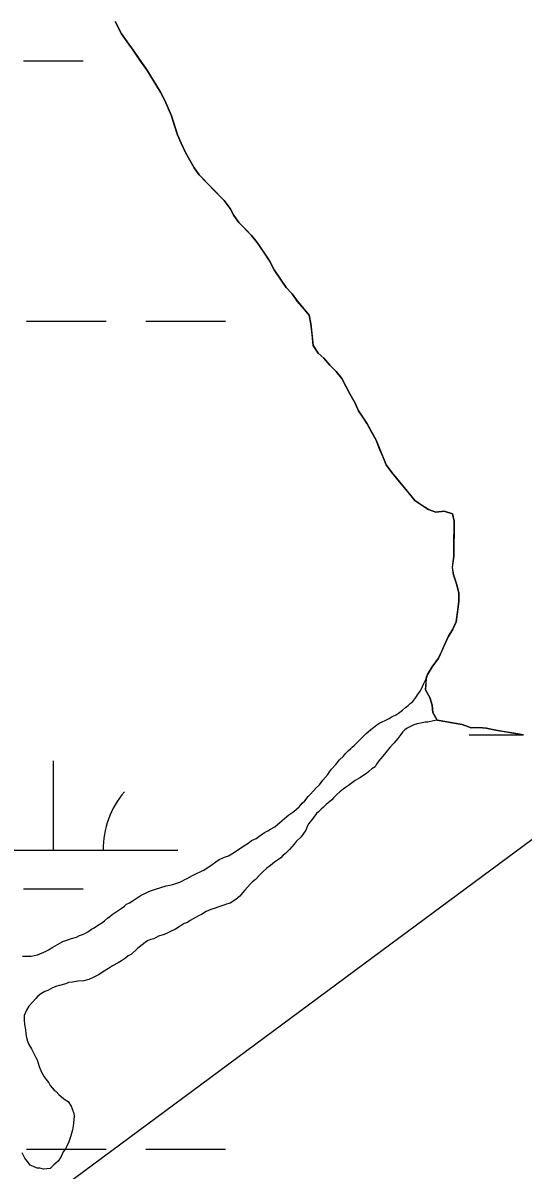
# Model space of a CAD drawing. Extents: x 3177185 to 3215018, y 812988 to 838321.
# Drawn here: x 3187195.8 to 3187396.7, y 835176.5 to 835637.4 of the extents above; entities that cross this region are included whole.
import ezdxf

# ---------------------------------------------------------------- set-up
doc = ezdxf.new("R2010")
doc.units = 0
for name, color, linetype in [('V-ROAD-CNTR', 7, 'Continuous'), ('V-TOPO-SHOR', 7, 'Continuous'), ('V-WETL-SWMP', 7, 'Continuous')]:
    doc.layers.add(name, color=color, linetype=linetype)

msp = doc.modelspace()

# ---------------------------------------------------------------- linework, layer by layer
at = {"layer": 'V-ROAD-CNTR'}
msp.add_lwpolyline([(3187198.86, 835160.27), (3187350.24, 835272.3), (3187510.41, 835390.85), (3187695.75, 835540.84), (3187881.08, 835690.83), (3188135.33, 835870.1), (3188366.09, 836032.8), (3188570.64, 836153.18), (3188726.06, 836244.64), (3189133.37, 836570.52)], dxfattribs=at)
at = {"layer": 'V-TOPO-SHOR'}
for points in [[(3187362.11, 835357.25), (3187360.37, 835360.31), (3187360.16, 835363.36), (3187359.18, 835366.41), (3187357.45, 835369.48), (3187357.74, 835372.52), (3187357.81, 835374.16), (3187358.33, 835375.68), (3187360.15, 835378.7), (3187362.73, 835382.22), (3187364.03, 835384.99), (3187365.34, 835388.02), (3187366.64, 835390.79), (3187368.46, 835393.81), (3187369.76, 835396.84), (3187370.32, 835400.63), (3187370.88, 835404.94), (3187370.93, 835408.49), (3187369.96, 835412.05), (3187368.73, 835415.61), (3187368.27, 835418.66), (3187368.83, 835423.22), (3187368.88, 835426.77), (3187368.91, 835429.82), (3187368.97, 835434.12), (3187369.01, 835437.17), (3187368.29, 835440.22), (3187365, 835441.28), (3187361.7, 835440.81), (3187358.67, 835441.86), (3187355.9, 835443.67), (3187353.14, 835445.48), (3187351.14, 835448.05), (3187348.39, 835451.38), (3187345.9, 835454.45), (3187343.9, 835456.76), (3187341.65, 835459.83), (3187340.42, 835462.89), (3187339.2, 835465.95), (3187337.72, 835469.77), (3187335.99, 835472.84), (3187334, 835476.41), (3187332.26, 835478.97), (3187330.52, 835481.53), (3187329.29, 835484.59), (3187327.06, 835488.42), (3187325.57, 835491.23), (3187323.83, 835494.55), (3187321.59, 835497.37), (3187319.09, 835499.94), (3187316.58, 835502.76), (3187314.33, 835504.81), (3187312.34, 835507.88), (3187311.89, 835512.2), (3187311.44, 835516.52), (3187310.72, 835520.08), (3187308.72, 835522.38), (3187305.97, 835525.71), (3187303.98, 835528.53), (3187301.48, 835531.1), (3187299.73, 835533.66), (3187296.75, 835538.26), (3187294.77, 835541.83), (3187292.78, 835544.91), (3187289.79, 835549.25), (3187287.54, 835552.07), (3187285.29, 835554.38), (3187282.54, 835557.21), (3187280.54, 835560.02), (3187279.06, 835562.83), (3187276.56, 835566.16), (3187273.56, 835569.24), (3187269.55, 835573.35), (3187266.55, 835576.43), (3187264.56, 835579.25), (3187262.82, 835582.31), (3187261.08, 835585.38), (3187259.36, 835589.2), (3187257.88, 835592.52), (3187256.42, 835597.1), (3187255.44, 835600.16), (3187252.73, 835606.28), (3187250.99, 835609.6), (3187247.27, 835615.73), (3187245.53, 835618.54), (3187243.04, 835622.12), (3187240.05, 835626.47), (3187237.56, 835629.8), (3187235.32, 835633.13), (3187232.85, 835637.98)], [(3187328, 835346.36), (3187328.79, 835347.13), (3187329.58, 835347.89), (3187330.83, 835349.11), (3187331.77, 835350.03), (3187332.72, 835350.95), (3187333.66, 835351.87), (3187334.44, 835352.64), (3187335.54, 835353.55), (3187336.64, 835354.31), (3187337.89, 835355.38), (3187339.14, 835356.14), (3187340.08, 835356.6), (3187341.33, 835357.2), (3187342.89, 835357.96), (3187344.14, 835358.71), (3187345.39, 835359.32), (3187346.64, 835360.08), (3187348.2, 835361.3), (3187349.46, 835362.37), (3187350.55, 835363.13), (3187351.34, 835363.9), (3187352.44, 835364.81), (3187353.54, 835366.35), (3187354.49, 835367.89), (3187355.44, 835369.12), (3187356.23, 835370.82), (3187356.87, 835372.05), (3187357.35, 835373.13), (3187357.83, 835374.21), (3187358.31, 835375.29), (3187358.78, 835376.36)], [(3187362.11, 835357.25), (3187360.71, 835356.95), (3187358.38, 835356.52), (3187357.29, 835356.53), (3187355.58, 835356.09), (3187354.18, 835355.8), (3187352.78, 835355.35), (3187350.13, 835353.99), (3187349.19, 835353.38), (3187348.25, 835352.46), (3187347.61, 835351.54), (3187346.35, 835349.85), (3187345.56, 835348.93), (3187344.78, 835348.01), (3187343.2, 835346.32), (3187341, 835343.56), (3187339.58, 835341.87), (3187338.79, 835340.95), (3187337.85, 835339.56), (3187337.21, 835338.49), (3187335.96, 835337.73), (3187334.71, 835336.66), (3187333.77, 835335.89), (3187331.11, 835334.07), (3187330.17, 835333.61), (3187329.23, 835333.01), (3187328.14, 835332.24), (3187326.57, 835331.02), (3187325.32, 835330.26), (3187324.38, 835329.5), (3187323.13, 835328.43), (3187321.87, 835327.36), (3187320.62, 835326.14), (3187319.83, 835325.22), (3187317.63, 835323.38), (3187316.53, 835322.31), (3187315.59, 835321.55), (3187314.49, 835320.48), (3187313.71, 835319.71), (3187312.61, 835318.33), (3187311.66, 835317.1), (3187310.56, 835315.72), (3187310.08, 835314.8), (3187309.44, 835313.1), (3187307.54, 835310.33), (3187305.5, 835308.49), (3187304.71, 835307.42), (3187303.77, 835306.35), (3187302.83, 835305.27), (3187301.25, 835303.74), (3187300.31, 835302.98), (3187299.37, 835301.9), (3187298.43, 835301.3), (3187296.87, 835300.23), (3187295.15, 835298.86), (3187293.73, 835297.79), (3187292.16, 835296.26), (3187291.06, 835295.19), (3187289.18, 835293.19), (3187287.93, 835292.28), (3187286.98, 835291.36), (3187284.94, 835288.91), (3187283.99, 835287.83), (3187282.89, 835286.6), (3187281.32, 835285.23), (3187278.98, 835283.71), (3187277.58, 835283.26), (3187276.49, 835282.96), (3187274.46, 835282.21), (3187272.59, 835281.62), (3187271.19, 835281.17), (3187269.32, 835280.42), (3187267.44, 835279.2), (3187266.35, 835278.59), (3187265.41, 835278.14), (3187264.16, 835277.38), (3187262.92, 835276.78), (3187261.82, 835276.02), (3187260.57, 835275.57), (3187258.54, 835274.2), (3187256.98, 835273.29), (3187255.1, 835272.38), (3187254.17, 835271.93), (3187252.45, 835271.17), (3187250.27, 835270.43), (3187248.4, 835269.36), (3187247, 835269.07), (3187245.75, 835268.62), (3187244.81, 835267.86), (3187243.71, 835266.94), (3187241.83, 835265.57), (3187239.33, 835263.28), (3187238.08, 835262.52), (3187236.98, 835261.6), (3187235.41, 835260.53), (3187234.01, 835259.78), (3187231.67, 835258.57), (3187230.1, 835257.5), (3187227.75, 835255.98), (3187226.35, 835255.07), (3187225.1, 835254.46)], [(3187396.83, 835351.35), (3187393.79, 835351.9), (3187388.73, 835352.72), (3187385.69, 835353.27), (3187381.9, 835354.08), (3187378.86, 835354.37), (3187375.81, 835354.15), (3187372.28, 835355.47), (3187362.11, 835357.25)], [(3187195.58, 835262.44), (3187196.67, 835262.42), (3187198.99, 835262.39), (3187200.24, 835262.69), (3187201.64, 835262.98), (3187205.07, 835264.49), (3187206, 835264.94), (3187207.72, 835266), (3187209.6, 835267.07), (3187211.78, 835268.28), (3187213.34, 835268.88), (3187215.21, 835269.48), (3187217.23, 835270.07), (3187218.48, 835270.68), (3187219.73, 835271.12), (3187220.82, 835271.73), (3187221.76, 835272.18), (3187223.32, 835273.25), (3187224.42, 835273.86), (3187225.67, 835274.77), (3187227.39, 835275.83), (3187228.48, 835276.6), (3187229.74, 835277.67), (3187230.68, 835278.43), (3187231.62, 835279.19), (3187233.18, 835280.26), (3187235.22, 835281.63), (3187236.62, 835282.54), (3187237.41, 835283.31), (3187238.5, 835283.91), (3187239.6, 835284.52), (3187241.63, 835285.89), (3187243.19, 835286.96), (3187244.13, 835287.41), (3187245.22, 835287.86), (3187246.31, 835288.47), (3187247.4, 835288.76), (3187248.96, 835289.36), (3187251.14, 835289.96), (3187253.32, 835290.7), (3187254.72, 835291), (3187255.97, 835291.29), (3187258.77, 835292.19), (3187259.86, 835292.64), (3187260.8, 835293.24), (3187261.73, 835293.7), (3187263.92, 835294.91), (3187265.17, 835295.52), (3187267.51, 835296.57), (3187268.45, 835297.02), (3187271.73, 835299.31), (3187273.3, 835300.38), (3187274.55, 835301.29), (3187276.73, 835302.19), (3187278.29, 835302.79), (3187279.7, 835303.55), (3187281.57, 835304.77), (3187283.76, 835306.29), (3187285.17, 835307.2), (3187286.58, 835308.11), (3187287.52, 835308.88), (3187289.39, 835309.78), (3187290.49, 835310.55), (3187291.42, 835311.15), (3187292.83, 835312.07), (3187294.08, 835312.83), (3187295.17, 835313.43), (3187296.89, 835314.34), (3187299.87, 835316.94), (3187300.81, 835317.7), (3187302.54, 835319.23), (3187304.57, 835320.6), (3187306.77, 835322.44), (3187307.87, 835323.97), (3187308.97, 835324.89), (3187310.38, 835326.58), (3187311.33, 835327.49), (3187313.53, 835330.1), (3187314.94, 835331.33), (3187316.21, 835333.17), (3187318.25, 835335.47), (3187318.89, 835336.55), (3187319.68, 835337.62), (3187321.4, 835339.46), (3187322.98, 835341.31), (3187324.55, 835342.84), (3187325.34, 835343.91), (3187326.44, 835344.98), (3187327.53, 835345.9), (3187328, 835346.36)], [(3187225.1, 835254.46), (3187224.01, 835253.85), (3187222.29, 835253.1), (3187220.27, 835252.51), (3187217.78, 835252.38), (3187215.61, 835251.95), (3187214.05, 835251.81), (3187212.96, 835251.36), (3187210.47, 835250.62), (3187209.38, 835250.32), (3187207.67, 835249.72), (3187205.79, 835248.66), (3187204.55, 835248.21), (3187202.99, 835247.3), (3187201.73, 835246.38), (3187200.95, 835245.46), (3187199.53, 835243.93), (3187198.12, 835242.4), (3187197.16, 835240.71), (3187196.21, 835238.55), (3187196.19, 835236.84), (3187196.32, 835234.98), (3187196.75, 835232.8), (3187196.89, 835231.25), (3187197.18, 835229.69), (3187197.63, 835228.29), (3187198.07, 835226.89), (3187199.14, 835225.17), (3187200.96, 835221.74), (3187201.41, 835220.8), (3187202.31, 835218.15), (3187203.21, 835215.81), (3187204.27, 835213.94), (3187205.03, 835212.84), (3187206.1, 835211.59), (3187206.7, 835210.49), (3187208.23, 835208.61), (3187209.16, 835207.98), (3187210.23, 835206.89), (3187212.22, 835205.15), (3187213.91, 835204.05), (3187215.13, 835202.17), (3187215.58, 835201.08), (3187216.18, 835199.21), (3187216.32, 835198.12), (3187216.13, 835195.33), (3187215.96, 835194.25), (3187215.63, 835192.7), (3187214.98, 835190.23), (3187214.17, 835187.76), (3187213.37, 835186.06), (3187212.89, 835184.98), (3187211.95, 835183.76), (3187211.15, 835181.9), (3187209.89, 835180.06), (3187208.95, 835179.3), (3187208.16, 835178.53), (3187206.75, 835177.15), (3187203.95, 835176.88), (3187202.56, 835177.21), (3187201.47, 835177.22), (3187199.93, 835177.86), (3187198.7, 835178.49), (3187197.63, 835179.9), (3187196.56, 835181.31), (3187195.5, 835183.34)]]:
    msp.add_lwpolyline(points, dxfattribs=at)
at = {"layer": 'V-WETL-SWMP'}
for p, q in [((3187232.84, 835637.98), (3187235.32, 835633.13)), ((3187235.32, 835633.13), (3187237.56, 835629.8)), ((3187237.56, 835629.8), (3187240.05, 835626.47)), ((3187195.98, 835622.21), (3187219.98, 835622.21)), ((3187240.05, 835626.47), (3187245.53, 835618.54)), ((3187245.53, 835618.54), (3187250.99, 835609.6)), ((3187250.99, 835609.6), (3187252.73, 835606.28)), ((3187252.73, 835606.28), (3187255.44, 835600.16)), ((3187255.44, 835600.16), (3187257.88, 835592.52)), ((3187257.88, 835592.52), (3187259.36, 835589.2)), ((3187259.36, 835589.2), (3187261.08, 835585.38)), ((3187261.08, 835585.38), (3187264.56, 835579.25)), ((3187264.56, 835579.25), (3187266.55, 835576.43)), ((3187266.55, 835576.43), (3187276.56, 835566.16)), ((3187276.56, 835566.16), (3187279.06, 835562.83)), ((3187279.06, 835562.83), (3187280.54, 835560.02)), ((3187280.54, 835560.02), (3187282.54, 835557.21)), ((3187282.54, 835557.21), (3187287.54, 835552.07)), ((3187287.54, 835552.07), (3187289.79, 835549.25)), ((3187289.79, 835549.25), (3187294.77, 835541.83)), ((3187294.77, 835541.83), (3187296.75, 835538.26)), ((3187296.75, 835538.26), (3187301.48, 835531.1)), ((3187301.48, 835531.1), (3187303.98, 835528.53)), ((3187303.98, 835528.53), (3187305.97, 835525.72)), ((3187305.97, 835525.72), (3187310.72, 835520.08)), ((3187197.13, 835517.57), (3187229.13, 835517.57)), ((3187245.13, 835517.57), (3187277.13, 835517.57)), ((3187310.72, 835520.08), (3187311.44, 835516.52)), ((3187311.44, 835516.52), (3187312.34, 835507.88)), ((3187312.34, 835507.88), (3187314.33, 835504.81)), ((3187314.33, 835504.81), (3187316.59, 835502.76)), ((3187316.59, 835502.76), (3187319.09, 835499.93)), ((3187319.09, 835499.93), (3187321.59, 835497.37)), ((3187321.59, 835497.37), (3187323.84, 835494.55)), ((3187323.84, 835494.55), (3187327.05, 835488.42)), ((3187327.05, 835488.42), (3187329.29, 835484.59)), ((3187329.29, 835484.59), (3187330.52, 835481.53)), ((3187330.52, 835481.53), (3187334, 835476.41)), ((3187334, 835476.41), (3187337.72, 835469.77)), ((3187337.72, 835469.77), (3187341.65, 835459.83)), ((3187341.65, 835459.83), (3187343.9, 835456.76)), ((3187343.9, 835456.76), (3187345.9, 835454.45)), ((3187345.9, 835454.45), (3187353.14, 835445.48)), ((3187353.14, 835445.48), (3187358.67, 835441.86)), ((3187358.67, 835441.86), (3187361.7, 835440.81)), ((3187361.7, 835440.81), (3187365, 835441.28)), ((3187365, 835441.28), (3187368.29, 835440.22)), ((3187368.29, 835440.22), (3187369.01, 835437.17)), ((3187369.01, 835437.17), (3187368.83, 835423.22)), ((3187368.83, 835423.22), (3187368.26, 835418.66)), ((3187368.26, 835418.66), (3187368.73, 835415.61)), ((3187368.73, 835415.61), (3187369.96, 835412.05)), ((3187369.96, 835412.05), (3187370.92, 835408.49)), ((3187370.92, 835408.49), (3187370.88, 835404.94)), ((3187370.88, 835404.94), (3187369.76, 835396.84)), ((3187369.76, 835396.84), (3187368.46, 835393.81)), ((3187368.46, 835393.81), (3187366.64, 835390.79)), ((3187366.64, 835390.79), (3187362.73, 835382.22)), ((3187362.73, 835382.22), (3187360.15, 835378.7)), ((3187360.15, 835378.7), (3187358.33, 835375.68)), ((3187357.81, 835374.16), (3187357.45, 835369.48)), ((3187358.33, 835375.68), (3187357.81, 835374.16)), ((3187357.45, 835369.48), (3187359.18, 835366.41)), ((3187359.18, 835366.41), (3187360.16, 835363.36)), ((3187360.16, 835363.36), (3187360.37, 835360.31)), ((3187360.37, 835360.31), (3187362.11, 835357.25)), ((3187362.11, 835357.25), (3187372.28, 835355.47)), ((3187372.28, 835355.47), (3187375.81, 835354.15)), ((3187375.04, 835351.4), (3187396.54, 835351.4)), ((3187375.81, 835354.15), (3187378.86, 835354.37)), ((3187378.86, 835354.37), (3187381.9, 835354.08)), ((3187381.9, 835354.08), (3187385.69, 835353.27)), ((3187385.69, 835353.27), (3187396.83, 835351.35)), ((3187207.98, 835304.97), (3187207.98, 835340.97)), ((3187157.98, 835304.97), (3187257.98, 835304.97)), ((3187195.98, 835289.54), (3187219.98, 835289.54)), ((3187197.13, 835184.9), (3187229.13, 835184.9)), ((3187245.13, 835184.9), (3187277.13, 835184.9))]:
    msp.add_line(p, q, dxfattribs=at)
msp.add_arc((3187263.22, 835305.45), 35.25, 139.2282, 180.7718, dxfattribs=at)

doc.saveas('drawing.dxf')
